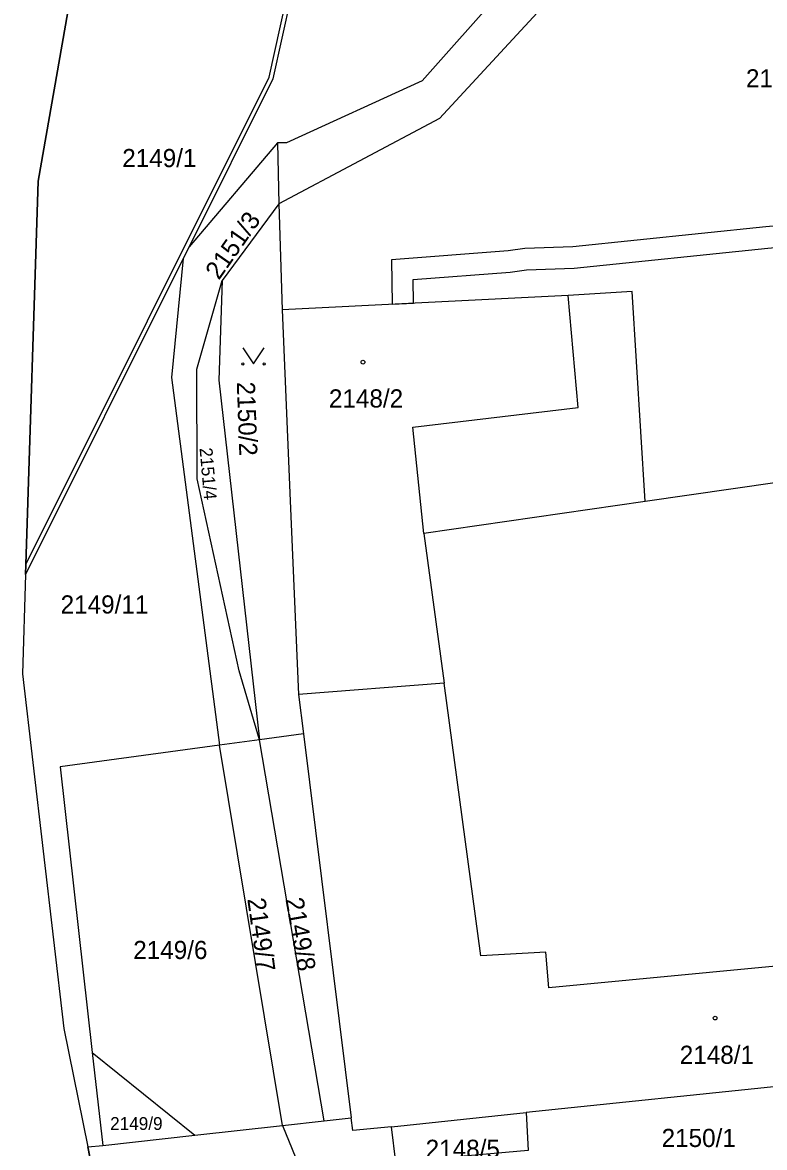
# Model space of a CAD drawing. Extents: x -756746 to -753363, y -1166406 to -1161727.
# Drawn here: x -756593.4 to -756523.9, y -1164106.4 to -1164001 of the extents above; entities that cross this region are included whole.
import ezdxf

# ---------------------------------------------------------------- set-up
doc = ezdxf.new("R2010")
doc.units = 0
for name, color, linetype in [('Hranice kat_území', 7, 'Continuous'), ('Hranice parcel', 7, 'Continuous'), ('Parcelní čísla', 7, 'Continuous'), ('Vnitřní kresba', 7, 'Continuous'), ('Věcná břemena k části', 7, 'Continuous'), ('Značky budov', 7, 'Continuous'), ('Značky kultur', 7, 'Continuous')]:
    doc.layers.add(name, color=color, linetype=linetype)

msp = doc.modelspace()

# ---------------------------------------------------------------- linework, layer by layer
at = {"layer": 'Hranice kat_území'}
msp.add_lwpolyline([(-756582.51, -1163915.57), (-756582.6, -1163950.64), (-756583.04, -1163955.38), (-756584.97, -1163976.42), (-756586.86, -1163987.18), (-756591.9, -1164015.89), (-756593.04, -1164051.8), (-756593.07, -1164052.75), (-756593.36, -1164062.04), (-756589.48, -1164095.27), (-756587.25, -1164106.38), (-756585.88, -1164113.23)], dxfattribs=at)
at = {"layer": 'Hranice parcel'}
for p, q in [((-756565.18, -1163984.84), (-756569.91, -1164006.32)), ((-756569.91, -1164006.32), (-756577.75, -1164022.04)), ((-756569.47, -1164012.31), (-756577.75, -1164022.04)), ((-756569.47, -1164012.31), (-756569.36, -1164018.02)), ((-756569.36, -1164018.02), (-756574.65, -1164025.21)), ((-756569.36, -1164018.02), (-756569.05, -1164027.95)), ((-756577.75, -1164022.04), (-756578.3, -1164023.15)), ((-756578.3, -1164023.15), (-756593.07, -1164052.75)), ((-756593.07, -1164052.75), (-756593.04, -1164051.8)), ((-756593.07, -1164052.75), (-756593.36, -1164062.04)), ((-756593.36, -1164062.04), (-756589.48, -1164095.27)), ((-756567.5, -1164064), (-756567.04, -1164067.67)), ((-756571.17, -1164068.23), (-756574.9, -1164068.73)), ((-756567.04, -1164067.67), (-756571.17, -1164068.23)), ((-756565.1, -1164103.94), (-756571.17, -1164068.23)), ((-756567.04, -1164067.67), (-756562.57, -1164103.65)), ((-756569.02, -1164104.38), (-756574.9, -1164068.73)), ((-756589.48, -1164095.27), (-756587.25, -1164106.38)), ((-756586.83, -1164097.52), (-756577.22, -1164105.28)), ((-756586.83, -1164097.52), (-756585.85, -1164106.23)), ((-756501.76, -1164098.54), (-756546.2, -1164103.15)), ((-756558.8, -1164104.5), (-756546.2, -1164103.15)), ((-756569.02, -1164104.38), (-756565.1, -1164103.94)), ((-756565.1, -1164103.94), (-756562.57, -1164103.65)), ((-756585.85, -1164106.23), (-756577.22, -1164105.28)), ((-756577.22, -1164105.28), (-756569.02, -1164104.38)), ((-756569.02, -1164104.38), (-756566.94, -1164109.43)), ((-756587.25, -1164106.38), (-756585.85, -1164106.23)), ((-756585.88, -1164113.23), (-756587.25, -1164106.38))]:
    msp.add_line(p, q, dxfattribs=at)
for points in [[(-756528.51, -1163975.45), (-756533.6, -1163981.36), (-756555.93, -1164006.48), (-756568.64, -1164012.29), (-756569.47, -1164012.31)], [(-756522.77, -1163975.11), (-756532.56, -1163986.47), (-756554.29, -1164010.01), (-756569.36, -1164018.02)], [(-756593.04, -1164051.8), (-756570.27, -1164006.16), (-756565.55, -1163984.76)], [(-756593.04, -1164051.8), (-756591.9, -1164015.89), (-756586.86, -1163987.18)], [(-756578.3, -1164023.15), (-756579.4, -1164034.28), (-756574.9, -1164068.73)], [(-756571.17, -1164068.23), (-756573.07, -1164061.76), (-756576.99, -1164043.77), (-756577.04, -1164033.5), (-756574.65, -1164025.21)], [(-756574.65, -1164025.21), (-756574.97, -1164034.53), (-756571.17, -1164068.23)], [(-756535.05, -1164045.9), (-756536.25, -1164026.24), (-756542.25, -1164026.6), (-756569.05, -1164027.95)], [(-756569.05, -1164027.95), (-756568.3, -1164045.85), (-756567.5, -1164064)], [(-756504.1, -1164067.25), (-756506.19, -1164041.74), (-756535.05, -1164045.9)], [(-756535.05, -1164045.9), (-756555.77, -1164048.89), (-756553.88, -1164062.93), (-756567.5, -1164064)], [(-756574.9, -1164068.73), (-756589.84, -1164070.75), (-756586.83, -1164097.52)], [(-756546.2, -1164103.15), (-756546, -1164106.7), (-756558.4, -1164107.8), (-756558.8, -1164104.5)], [(-756558.8, -1164104.5), (-756562.43, -1164104.84), (-756562.57, -1164103.65)]]:
    msp.add_lwpolyline(points, dxfattribs=at)
at = {"layer": 'Vnitřní kresba'}
for p, q in [((-756541.32, -1164037.09), (-756542.25, -1164026.6)), ((-756556.8, -1164038.95), (-756541.32, -1164037.09)), ((-756555.77, -1164048.89), (-756556.8, -1164038.95)), ((-756550.44, -1164088.47), (-756553.88, -1164062.93)), ((-756544.34, -1164088.13), (-756550.44, -1164088.47)), ((-756544.05, -1164091.46), (-756544.34, -1164088.13)), ((-756512.02, -1164088.4), (-756544.05, -1164091.46))]:
    msp.add_line(p, q, dxfattribs=at)
at = {"layer": 'Věcná břemena k části'}
msp.add_lwpolyline([(-756558.8, -1164023.25), (-756558.74, -1164027.43), (-756556.75, -1164027.33), (-756556.78, -1164025.11), (-756547.68, -1164024.41), (-756546.14, -1164024.21), (-756541.69, -1164024.06), (-756523.54, -1164022.18), (-756510.58, -1164021), (-756506.08, -1164020.22), (-756506.79, -1164018.32), (-756510.86, -1164019.02), (-756523.74, -1164020.18), (-756541.83, -1164022.06), (-756546.3, -1164022.21), (-756547.88, -1164022.43)], close=True, dxfattribs=at)
at = {"layer": 'Značky budov'}
for centre in [(-756561.47, -1164032.85), (-756528.49, -1164094.3)]:
    msp.add_circle(centre, 0.175, dxfattribs=at)
at = {"layer": 'Značky kultur'}
msp.add_lwpolyline([(-756572.73, -1164031.52), (-756571.73, -1164033.02), (-756570.73, -1164031.52)], dxfattribs=at)
for centre in [(-756572.73, -1164033.02), (-756570.73, -1164033.02)]:
    msp.add_circle(centre, 0.1, dxfattribs=at)

# ---------------------------------------------------------------- texts
at = {"layer": 'Parcelní čísla'}
for s, height, p in [('2145/1', 1.7, (-756525.6, -1164007.11)), ('2149/1', 1.7, (-756584.02, -1164014.58)), ('2148/2', 1.7, (-756564.66, -1164037.1)), ('2149/11', 1.7, (-756589.79, -1164056.4)), ('2149/6', 1.7, (-756582.99, -1164088.77)), ('2148/1', 1.7, (-756531.8, -1164098.59)), ('2149/9', 1.2, (-756585.15, -1164104.78)), ('2150/1', 1.7, (-756533.5, -1164106.38)), ('2148/5', 1.7, (-756555.6, -1164107.4))]:
    msp.add_text(s, height=height, dxfattribs=at).set_placement(p)
for s, height, rotation, p in [('2151/3', 1.7, 55, (-756574.97, -1164025.23)), ('2150/2', 1.7, 272, (-756573.29, -1164034.71)), ('2151/4', 1.2, 275, (-756576.78, -1164040.91)), ('2149/7', 1.7, 278, (-756572.31, -1164083.15)), ('2149/8', 1.7, 280, (-756568.74, -1164083.16))]:
    msp.add_text(s, height=height, rotation=rotation, dxfattribs=at).set_placement(p)

doc.saveas('drawing.dxf')
